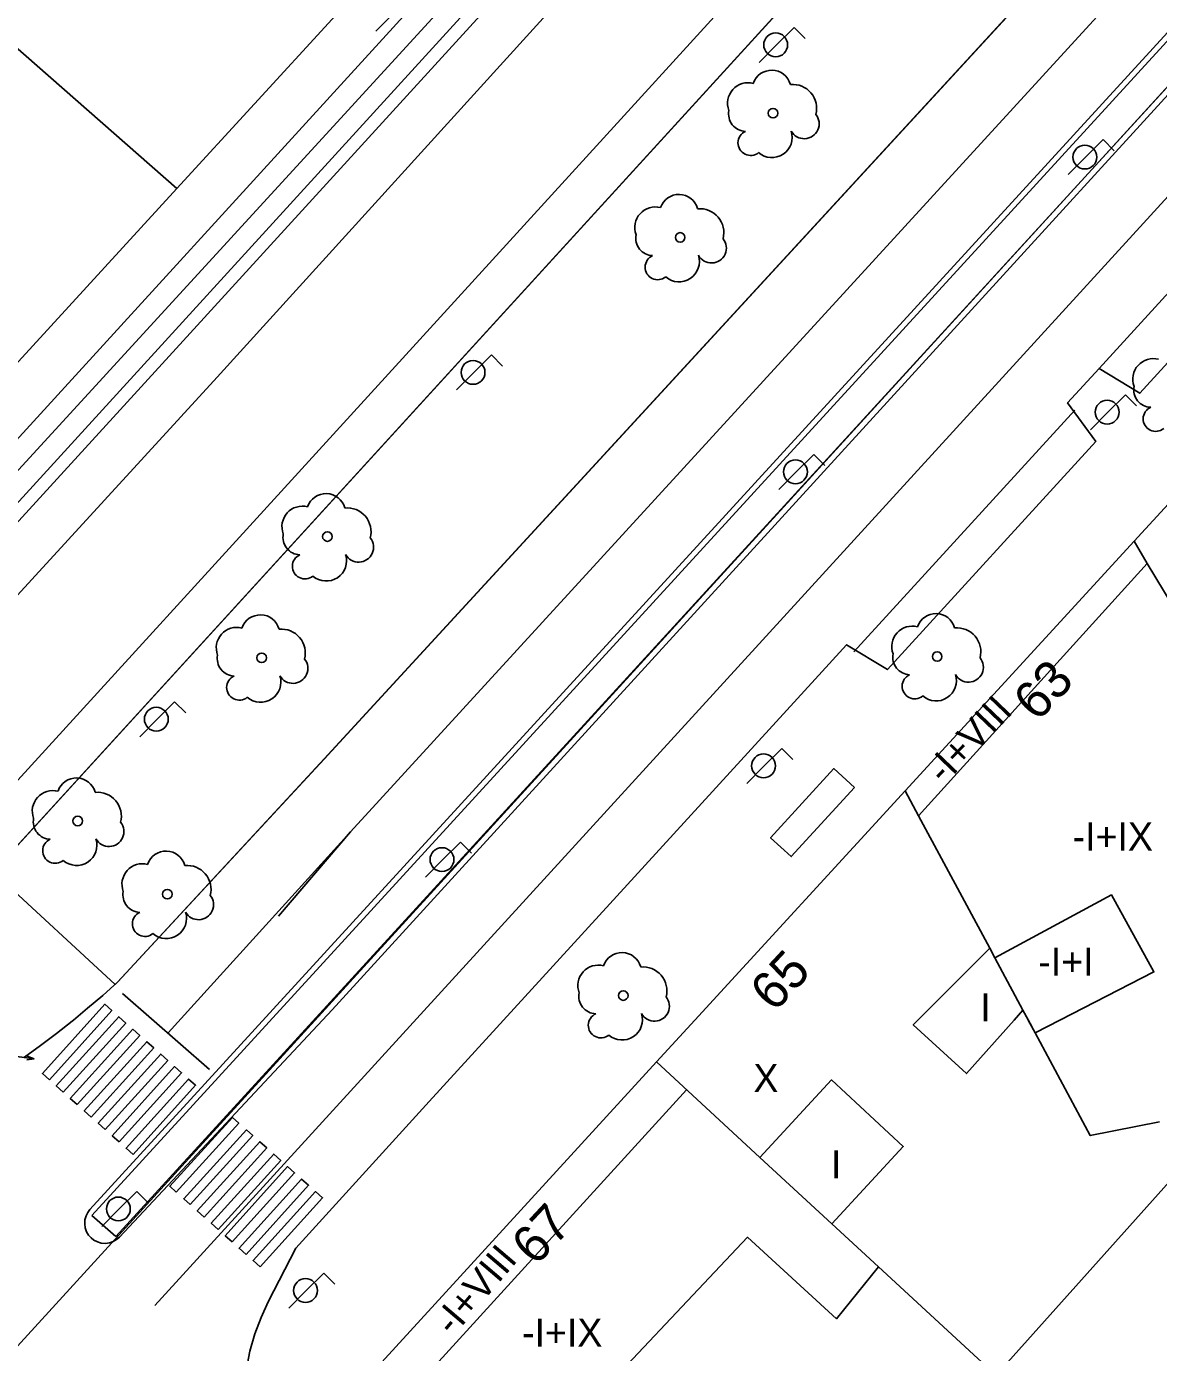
# Model space of a CAD drawing. Extents: x 282771 to 285132, y 4823109 to 4825496.
# Drawn here: x 284051.7 to 284112.2, y 4823277.8 to 4823348.7 of the extents above; entities that cross this region are included whole.
import ezdxf

# ---------------------------------------------------------------- set-up
doc = ezdxf.new("R2010")
doc.units = 0
for name, color, linetype in [('ACERA-BORDILLO', 7, 'Continuous'), ('ARBOL', 7, 'Continuous'), ('BORDILLO', 7, 'Continuous'), ('CALLE-EJE', 7, 'Continuous'), ('CARRIL-BICI-AREA', 7, 'Continuous'), ('CARRIL-BICI-EJE', 7, 'Continuous'), ('EDIFICIO', 7, 'Continuous'), ('FAROLA', 7, 'Continuous'), ('INTERIOR-EDIFICIO', 7, 'Continuous'), ('MARQUESINA-BUS', 7, 'Continuous'), ('MEDIANERA', 7, 'Continuous'), ('NUM-PORTAL', 7, 'Continuous'), ('PASO-PEATONES', 7, 'Continuous'), ('SEMAFORO', 7, 'Continuous'), ('SENAL-VIARIA', 7, 'Continuous'), ('TXT-ALTURA-EDIFICIO', 7, 'Continuous'), ('ZONA-VERDE', 7, 'Continuous')]:
    doc.layers.add(name, color=color, linetype=linetype)

msp = doc.modelspace()

# ---------------------------------------------------------------- linework, layer by layer
at = {"layer": 'ACERA-BORDILLO'}
for points in [[(284008.428, 4823275.359), (284036.509, 4823306.068), (284076.134, 4823349.471), (284078.908, 4823352.509), (284082.197, 4823352.702), (284092.335, 4823363.816), (284092.226, 4823367.109), (284111.096, 4823387.801)], [(284051.589, 4823293.582), (284052.459, 4823294.202), (284053.309, 4823294.852), (284054.149, 4823295.512), (284054.209, 4823295.562), (284054.969, 4823296.192), (284055.779, 4823296.882), (284056.579, 4823297.602), (284067.609, 4823309.522), (284137.68, 4823385.729)], [(284091.939, 4823349.521), (284049.819, 4823303.382)], [(284122.319, 4823341.25), (284111.19, 4823329.066), (284109.011, 4823330.387), (284107.326, 4823328.541), (284108.831, 4823326.482), (284097.703, 4823314.298), (284095.523, 4823315.619), (284093.838, 4823313.774), (284073.226, 4823291.207), (284066.088, 4823283.369), (284064.621, 4823280.504), (284064.234, 4823279.672), (284063.906, 4823278.794), (284063.642, 4823277.874), (284063.45, 4823276.92)]]:
    msp.add_lwpolyline(points, dxfattribs=at)
at = {"layer": 'ARBOL'}
for centre in [(284091.589, 4823344.031), (284086.629, 4823337.391), (284067.779, 4823321.402), (284064.269, 4823314.922), (284100.362, 4823314.991), (284054.439, 4823306.202), (284059.229, 4823302.292), (284083.589, 4823296.872)]:
    msp.add_circle(centre, 0.255, dxfattribs=at)
for centre, radius, start, end in [((284091.519, 4823345.291), 1.038, 15.64228, 161.38435), ((284090.259, 4823344.561), 1.097, 75.4318, 200.55608), ((284092.649, 4823344.291), 1.272, 345.03273, 95.79925), ((284090.149, 4823343.991), 0.935, 168.59898, 268.13236), ((284093.259, 4823343.461), 0.797, 208.96246, 38.99103), ((284090.389, 4823342.441), 0.672, 113.73672, 309.4725), ((284091.529, 4823342.741), 1.086, 228.95447, 17.92796), ((284086.559, 4823338.651), 1.038, 15.64228, 161.38435), ((284085.299, 4823337.921), 1.097, 75.4318, 200.55608), ((284087.689, 4823337.651), 1.272, 345.03273, 95.79925), ((284085.189, 4823337.351), 0.935, 168.59898, 268.13236), ((284088.299, 4823336.821), 0.797, 208.96246, 38.99103), ((284085.429, 4823335.801), 0.672, 113.73672, 309.4725), ((284086.569, 4823336.101), 1.086, 228.95447, 17.92796), ((284111.91, 4823329.815), 1.097, 75.4318, 200.55608), ((284111.8, 4823329.245), 0.935, 168.59898, 268.13236), ((284112.04, 4823327.695), 0.672, 113.73672, 309.4725), ((284067.709, 4823322.662), 1.038, 15.64228, 161.38435), ((284066.449, 4823321.932), 1.097, 75.4318, 200.55608), ((284068.839, 4823321.662), 1.272, 345.03273, 95.79925), ((284066.339, 4823321.362), 0.935, 168.59898, 268.13236), ((284069.449, 4823320.832), 0.797, 208.96246, 38.99103), ((284066.579, 4823319.812), 0.672, 113.73672, 309.4725), ((284067.719, 4823320.112), 1.086, 228.95447, 17.92796), ((284064.199, 4823316.182), 1.038, 15.64228, 161.38435), ((284100.292, 4823316.251), 1.038, 15.64228, 161.38435), ((284062.939, 4823315.452), 1.097, 75.4318, 200.55608), ((284065.329, 4823315.182), 1.272, 345.03273, 95.79925), ((284099.032, 4823315.521), 1.097, 75.4318, 200.55608), ((284101.422, 4823315.251), 1.272, 345.03273, 95.79925), ((284062.829, 4823314.882), 0.935, 168.59898, 268.13236), ((284098.922, 4823314.951), 0.935, 168.59898, 268.13236), ((284065.939, 4823314.352), 0.797, 208.96246, 38.99103), ((284102.032, 4823314.421), 0.797, 208.96246, 38.99103), ((284063.069, 4823313.332), 0.672, 113.73672, 309.4725), ((284064.209, 4823313.632), 1.086, 228.95447, 17.92796), ((284099.162, 4823313.401), 0.672, 113.73672, 309.4725), ((284100.302, 4823313.701), 1.086, 228.95447, 17.92796), ((284054.369, 4823307.462), 1.038, 15.64228, 161.38435), ((284053.109, 4823306.732), 1.097, 75.4318, 200.55608), ((284055.499, 4823306.462), 1.272, 345.03273, 95.79925), ((284052.999, 4823306.162), 0.935, 168.59898, 268.13236), ((284056.109, 4823305.632), 0.797, 208.96246, 38.99103), ((284053.239, 4823304.612), 0.672, 113.73672, 309.4725), ((284054.379, 4823304.912), 1.086, 228.95447, 17.92796), ((284059.159, 4823303.552), 1.038, 15.64228, 161.38435), ((284057.899, 4823302.822), 1.097, 75.4318, 200.55608), ((284060.289, 4823302.552), 1.272, 345.03273, 95.79925), ((284057.789, 4823302.252), 0.935, 168.59898, 268.13236), ((284060.899, 4823301.722), 0.797, 208.96246, 38.99103), ((284058.029, 4823300.702), 0.672, 113.73672, 309.4725), ((284059.169, 4823301.002), 1.086, 228.95447, 17.92796), ((284083.519, 4823298.132), 1.038, 15.64228, 161.38435), ((284082.259, 4823297.402), 1.097, 75.4318, 200.55608), ((284084.649, 4823297.132), 1.272, 345.03273, 95.79925), ((284082.149, 4823296.832), 0.935, 168.59898, 268.13236), ((284085.259, 4823296.302), 0.797, 208.96246, 38.99103), ((284082.389, 4823295.282), 0.672, 113.73672, 309.4725), ((284083.529, 4823295.582), 1.086, 228.95447, 17.92796)]:
    msp.add_arc(centre, radius, start, end, dxfattribs=at)
at = {"layer": 'BORDILLO'}
msp.add_lwpolyline([(284226.068, 4823472.225), (284064.881, 4823296.153), (284055.095, 4823285.439), (284054.976, 4823285.283), (284054.884, 4823285.098), (284054.827, 4823284.89), (284054.813, 4823284.67), (284054.843, 4823284.452), (284054.915, 4823284.249), (284055.022, 4823284.071), (284055.151, 4823283.924), (284055.305, 4823283.803), (284055.489, 4823283.708), (284055.696, 4823283.648), (284055.916, 4823283.63), (284056.134, 4823283.657), (284056.338, 4823283.726), (284056.518, 4823283.83), (284056.667, 4823283.957), (284068.04, 4823296.113), (284227.582, 4823470.859)], dxfattribs=at)
at = {"layer": 'CALLE-EJE'}
msp.add_lwpolyline([(284245.476, 4823492.711), (284235.899, 4823482.379), (284176.954, 4823415.93), (284155.747, 4823392.671), (284050.268, 4823277.098)], dxfattribs=at)
at = {"layer": 'CARRIL-BICI-AREA'}
for points in [[(284182.835, 4823503.352), (284161.133, 4823464.766), (284149.183, 4823443.516), (284144.442, 4823435.056), (284128.198, 4823406.222), (284127.479, 4823405.393), (284126.61, 4823404.694), (284125.628, 4823404.163), (284124.585, 4823403.822), (284123.672, 4823403.686), (284122.748, 4823403.696), (284121.982, 4823403.625), (284121.256, 4823403.376), (284111.87, 4823393.16), (284109.741, 4823390.768), (284100.55, 4823380.684), (284091.381, 4823370.635), (284076.892, 4823354.751), (284044.221, 4823318.965), (284031.482, 4823305.016), (284014.463, 4823286.404), (284009.565, 4823281.048), (284008.984, 4823280.274)], [(284010.362, 4823278.511), (284016.16, 4823284.852), (284033.186, 4823303.472), (284045.907, 4823317.401), (284075.617, 4823349.943)]]:
    msp.add_lwpolyline(points, dxfattribs=at)
at = {"layer": 'CARRIL-BICI-EJE'}
msp.add_lwpolyline([(284200.857, 4823533.004), (284129.24, 4823405.479), (284127.582, 4823403.82), (284125.509, 4823402.956), (284123.678, 4823402.576), (284122.02, 4823402.195), (284009.854, 4823279.779), (284003.872, 4823269.705), (284003.003, 4823268.955), (284002.056, 4823268.5), (284000.338, 4823268.5), (283996.903, 4823268.5), (283995.66, 4823268.184), (283994.909, 4823267.928), (283994.258, 4823267.355), (283983.558, 4823256.55), (283982.946, 4823255.523), (283978.781, 4823245.646), (283978.781, 4823244.224), (283979.195, 4823242.664), (283979.649, 4823241.636), (283980.36, 4823240.807), (283985.868, 4823235.592), (283870.226, 4823109)], dxfattribs=at)
at = {"layer": 'EDIFICIO'}
for points in [[(284029.559, 4823338.731), (284030.639, 4823339.931), (284034.599, 4823344.361), (284039.079, 4823340.351), (284042.739, 4823344.451), (284038.259, 4823348.441), (284041.129, 4823351.671), (284055.979, 4823368.251), (284072.179, 4823353.591), (284059.729, 4823340.001), (284045.289, 4823324.232), (284029.559, 4823338.731)], [(284170.468, 4823283.462), (284160.818, 4823272.922), (284151.228, 4823262.472), (284141.628, 4823252.002), (284131.298, 4823240.722), (284119.209, 4823227.533), (284115.359, 4823227.013), (284105.519, 4823236.093), (284096.109, 4823244.832), (284082.919, 4823257.062), (284068.819, 4823270.142), (284070.709, 4823272.212), (284068.199, 4823274.562), (284085.369, 4823293.322), (284087.419, 4823295.562), (284098.649, 4823307.812), (284110.879, 4823321.152), (284123.438, 4823334.812), (284133.498, 4823345.641), (284150.608, 4823329.812), (284184.078, 4823298.322), (284181.548, 4823295.562), (284170.468, 4823283.462)]]:
    msp.add_lwpolyline(points, dxfattribs=at)
at = {"layer": 'FAROLA'}
for p, q in [((284071.296, 4823349.345), (284070.366, 4823348.405)), ((284092.712, 4823348.615), (284091.772, 4823347.685)), ((284093.302, 4823348.025), (284092.712, 4823348.615)), ((284091.772, 4823347.685), (284090.842, 4823346.745)), ((284109.234, 4823342.616), (284108.294, 4823341.686)), ((284109.824, 4823342.026), (284109.234, 4823342.616)), ((284108.294, 4823341.686), (284107.364, 4823340.746)), ((284076.541, 4823331.107), (284075.601, 4823330.177)), ((284077.131, 4823330.517), (284076.541, 4823331.107)), ((284075.601, 4823330.177), (284074.671, 4823329.237)), ((284110.424, 4823328.983), (284109.484, 4823328.053)), ((284111.014, 4823328.393), (284110.424, 4823328.983)), ((284109.484, 4823328.053), (284108.554, 4823327.113)), ((284093.767, 4823325.792), (284092.827, 4823324.862)), ((284094.357, 4823325.202), (284093.767, 4823325.792)), ((284092.827, 4823324.862), (284091.897, 4823323.922)), ((284059.619, 4823312.57), (284058.679, 4823311.64)), ((284060.209, 4823311.98), (284059.619, 4823312.57)), ((284058.679, 4823311.64), (284057.749, 4823310.7)), ((284092.066, 4823310.078), (284091.126, 4823309.148)), ((284092.656, 4823309.488), (284092.066, 4823310.078)), ((284091.126, 4823309.148), (284090.196, 4823308.208)), ((284074.883, 4823305.069), (284073.943, 4823304.139)), ((284075.473, 4823304.479), (284074.883, 4823305.069)), ((284073.943, 4823304.139), (284073.013, 4823303.199)), ((284057.59, 4823286.396), (284056.65, 4823285.466)), ((284058.18, 4823285.806), (284057.59, 4823286.396)), ((284056.65, 4823285.466), (284055.72, 4823284.526)), ((284067.593, 4823282.041), (284066.653, 4823281.111)), ((284068.183, 4823281.451), (284067.593, 4823282.041)), ((284066.653, 4823281.111), (284065.723, 4823280.171))]:
    msp.add_line(p, q, dxfattribs=at)
for centre in [(284091.732, 4823347.685), (284108.254, 4823341.686), (284075.561, 4823330.177), (284109.444, 4823328.053), (284092.787, 4823324.862), (284058.639, 4823311.64), (284091.086, 4823309.148), (284073.903, 4823304.139), (284056.61, 4823285.466), (284066.613, 4823281.111)]:
    msp.add_circle(centre, 0.637, dxfattribs=at)
at = {"layer": 'INTERIOR-EDIFICIO'}
for points in [[(284142.756, 4823321.484), (284134.418, 4823312.642), (284134.618, 4823312.212), (284129.088, 4823304.962), (284122.925, 4823301.108), (284123.461, 4823300.216), (284119.418, 4823295.562), (284115.489, 4823291.012), (284116.729, 4823291.352), (284103.519, 4823276.582), (284102.529, 4823277.482), (284097.229, 4823282.374)], [(284105.229, 4823295.562), (284105.592, 4823294.884), (284106.909, 4823295.562), (284111.939, 4823298.132), (284109.669, 4823302.252), (284103.437, 4823298.897), (284103.169, 4823299.397), (284099.329, 4823295.562), (284099.079, 4823295.302), (284101.929, 4823292.702), (284104.469, 4823295.562), (284104.947, 4823296.086), (284105.411, 4823295.223)], [(284094.733, 4823284.678), (284090.891, 4823288.225), (284094.719, 4823292.362), (284098.549, 4823288.812), (284094.733, 4823284.678)], [(284117.175, 4823248.385), (284113.299, 4823251.842), (284107.699, 4823245.522), (284105.159, 4823247.762), (284110.759, 4823254.082), (284107.447, 4823257.084), (284110.249, 4823260.112), (284113.532, 4823263.669), (284100.634, 4823275.509), (284093.705, 4823268.294), (284098.669, 4823263.662), (284095.129, 4823259.872), (284090.117, 4823264.558), (284090.635, 4823265.097), (284080.589, 4823273.732), (284090.219, 4823283.952), (284094.979, 4823279.602), (284097.229, 4823282.374)]]:
    msp.add_lwpolyline(points, dxfattribs=at)
at = {"layer": 'MARQUESINA-BUS'}
msp.add_lwpolyline([(284095.942, 4823307.988), (284094.835, 4823309), (284091.461, 4823305.31), (284092.568, 4823304.298), (284095.942, 4823307.988)], dxfattribs=at)
at = {"layer": 'MEDIANERA'}
for points in [[(284043.469, 4823354.291), (284059.729, 4823340.001)], [(284111.588, 4823319.971), (284110.879, 4823321.152)], [(284099.368, 4823306.472), (284111.588, 4823319.971)], [(284114.353, 4823315.364), (284111.588, 4823319.971)], [(284099.368, 4823306.472), (284098.649, 4823307.812)], [(284103.169, 4823299.397), (284099.368, 4823306.472)], [(284104.947, 4823296.086), (284103.437, 4823298.897)], [(284112.249, 4823290.122), (284108.539, 4823289.392), (284105.592, 4823294.884)], [(284090.891, 4823288.225), (284085.369, 4823293.322)], [(284085.369, 4823259.652), (284071.049, 4823272.832), (284073.219, 4823275.192), (284072.449, 4823275.902), (284086.959, 4823291.832)], [(284097.229, 4823282.374), (284094.733, 4823284.678)]]:
    msp.add_lwpolyline(points, dxfattribs=at)
at = {"layer": 'PASO-PEATONES'}
for points in [[(284052.923, 4823292.376), (284052.55, 4823292.709), (284055.887, 4823296.404), (284056.26, 4823296.071)], [(284053.669, 4823291.711), (284053.296, 4823292.044), (284056.633, 4823295.738), (284057.006, 4823295.405)], [(284054.415, 4823291.045), (284054.042, 4823291.378), (284057.379, 4823295.073), (284057.753, 4823294.74)], [(284055.162, 4823290.379), (284054.788, 4823290.712), (284058.126, 4823294.407), (284058.499, 4823294.074)], [(284055.908, 4823289.714), (284055.535, 4823290.046), (284058.872, 4823293.741), (284059.245, 4823293.408)], [(284056.654, 4823289.048), (284056.281, 4823289.381), (284059.618, 4823293.075), (284059.991, 4823292.743)], [(284057.4, 4823288.382), (284057.027, 4823288.715), (284060.364, 4823292.41), (284060.737, 4823292.077)], [(284059.707, 4823286.365), (284059.355, 4823286.679), (284062.713, 4823290.355), (284063.044, 4823290.06)], [(284060.453, 4823285.7), (284060.101, 4823286.013), (284063.459, 4823289.689), (284063.79, 4823289.394)], [(284061.199, 4823285.034), (284060.826, 4823285.367), (284064.163, 4823289.061), (284064.536, 4823288.728)], [(284061.945, 4823284.368), (284061.572, 4823284.701), (284064.91, 4823288.396), (284065.283, 4823288.063)], [(284062.691, 4823283.702), (284062.318, 4823284.035), (284065.656, 4823287.73), (284066.029, 4823287.397)], [(284063.438, 4823283.037), (284063.065, 4823283.37), (284066.402, 4823287.064), (284066.775, 4823286.731)], [(284064.184, 4823282.371), (284063.811, 4823282.704), (284067.148, 4823286.398), (284067.521, 4823286.066)]]:
    msp.add_lwpolyline(points, close=True, dxfattribs=at)
at = {"layer": 'SEMAFORO'}
for p in [(284050.913, 4823293.643), (284051.714, 4823293.443), (284051.739, 4823293.641)]:
    msp.add_line(p, (284052.104, 4823293.495), dxfattribs=at)
at = {"layer": 'SENAL-VIARIA'}
for points in [[(284069.021, 4823305.625), (284069.021, 4823305.625), (284219.616, 4823470.135)], [(284058.563, 4823280.312), (284072.564, 4823295.641), (284217.687, 4823454.539)], [(284050.146, 4823304.071), (284048.626, 4823305.532), (284110.501, 4823373.379), (284114.724, 4823378.178), (284118.582, 4823383.446), (284122.492, 4823388.401), (284124.63, 4823391.687), (284126.216, 4823390.435)], [(284115.076, 4823388.11), (284104.97, 4823377.406), (284061.885, 4823329.918), (284044.005, 4823310.41)], [(284109.011, 4823330.387), (284120.813, 4823343.308)], [(284095.916, 4823315.238), (284107.719, 4823328.16)], [(284059.272, 4823294.887), (284069.021, 4823305.625), (284065.171, 4823301.117)], [(284056.829, 4823296.974), (284061.477, 4823292.92)]]:
    msp.add_lwpolyline(points, dxfattribs=at)
at = {"layer": 'ZONA-VERDE'}
for p, q in [((284055.195, 4823285.125), (284222.909, 4823468.362)), ((284224.068, 4823467.268), (284056.481, 4823283.998)), ((284135.055, 4823382.846), (284067.599, 4823309.501)), ((284049.919, 4823303.481), (284091.93, 4823349.502)), ((284067.599, 4823309.501), (284056.569, 4823297.581)), ((284056.448, 4823297.472), (284049.919, 4823303.481)), ((284056.569, 4823297.581), (284056.448, 4823297.472)), ((284056.481, 4823283.998), (284055.195, 4823285.125))]:
    msp.add_line(p, q, dxfattribs=at)

# ---------------------------------------------------------------- texts
at = {"layer": 'NUM-PORTAL'}
for s, p in [('63', (284105.732, 4823311.456)), ('65', (284091.668, 4823295.931)), ('67', (284078.912, 4823282.366))]:
    msp.add_text(s, height=2, rotation=47.05004, dxfattribs=at).set_placement(p)
at = {"layer": 'TXT-ALTURA-EDIFICIO'}
for s, rotation, p in [('-I+VIII', 46.27022, (284100.728, 4823308.099)), ('-I+IX', 0.00004, (284107.599, 4823304.622)), ('-I+I', 0.00004, (284105.765, 4823297.932)), ('I', 0.00004, (284102.668, 4823295.492)), ('X', 0.00004, (284090.542, 4823291.712)), ('I', 0.00004, (284094.688, 4823287.102)), ('-I+VIII', 49.59058, (284074.486, 4823278.611)), ('-I+IX', 0.00004, (284078.18, 4823278.112))]:
    msp.add_text(s, height=1.5, rotation=rotation, dxfattribs=at).set_placement(p)

doc.saveas('drawing.dxf')
